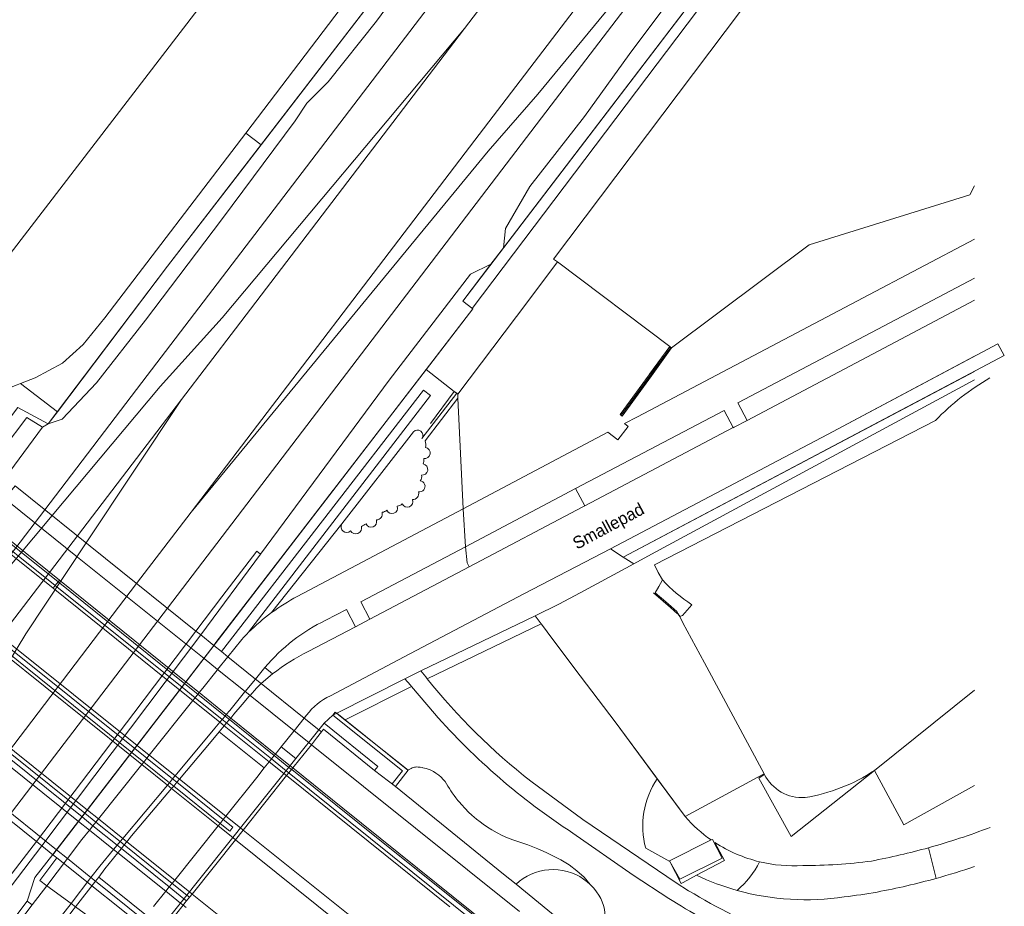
# Model space of a CAD drawing. Header units: metres. Extents: x 151448 to 154749, y 463108 to 465296.
# Tile 290 of 449: x 154649 to 154749, y 463240 to 463330. Entities that reach past the tile are written whole.
import ezdxf
from ezdxf.enums import TextEntityAlignment as Align

# ---------------------------------------------------------------- set-up
doc = ezdxf.new("R2010")
doc.units = ezdxf.units.M
for name, color, linetype, lineweight in [('B-PV-AM-AS_SPOOR_TREIN-G', 253, 'Continuous', 9), ('B-PV-GR-BEPLANTING_CULTUUR_BODEMBEDEKKER-GV', 253, 'Continuous', 9), ('B-PV-GR-BEPLANTING_CULTUUR_BOSPLANTSOEN-GV', 253, 'Continuous', 9), ('B-PV-GR-BEPLANTING_CULTUUR_HEESTERS-GV', 253, 'Continuous', 9), ('B-PV-GR-GRAS-GV', 253, 'Continuous', 9), ('B-PV-GR-GROENVOORZIENING-GV', 253, 'Continuous', 9), ('B-PV-GR-HAAG-GV', 253, 'Continuous', 9), ('B-PV-IE-TERREINAFSCHEIDING_KUNSTMATIG_HEKWERK-G', 253, 'Continuous', 9), ('B-PV-IE-TERREINAFSCHEIDING_KUNSTMATIG_MUUR-G', 253, 'Continuous', 9), ('B-PV-IE-TERREINAFSCHEIDING_KUNSTMATIG_MUUR-GV', 253, 'Continuous', 9), ('B-PV-KW-KUNSTWERK-GV', 253, 'Continuous', 9), ('B-PV-KW-KUNSTWERK_LANDHOOFD-GV', 253, 'Continuous', 9), ('B-PV-KW-KUNSTWERK_PIJLER-GV', 253, 'Continuous', 9), ('B-PV-OG-BEBOUWING-GV', 1, 'Continuous', 9), ('B-PV-OG-TERREIN_BEGROEID-GV', 253, 'Continuous', 9), ('B-PV-OG-TERREIN_ERF-GV', 253, 'Continuous', 9), ('B-PV-OG-TOPOGRAFIE-T18', 2, 'Continuous', 9), ('B-PV-VH-GESLOTENVERHARDING-GV', 253, 'Continuous', 9), ('B-PV-VH-GESLOTENVERHARDING_ASFALT-GV', 253, 'Continuous', 9), ('B-PV-VH-GESLOTENVERHARDING_BETON-GV', 253, 'Continuous', 9), ('B-PV-VH-HALFVERHARDING-GV', 253, 'Continuous', 9), ('B-PV-VH-OPENVERHARDING_BETONSTRAATSTEEN-GV', 253, 'Continuous', 9), ('B-PV-VH-OPENVERHARDING_STRAATBAKSTEEN-GV', 253, 'Continuous', 9), ('B-PV-VH-OPENVERHARDING_TEGEL-GV', 253, 'Continuous', 9)]:
    doc.layers.add(name, color=color, linetype=linetype, lineweight=lineweight)
doc.styles.add('Drong', font='txt', dxfattribs={"height": 1.8})

msp = doc.modelspace()

# ---------------------------------------------------------------- linework, layer by layer
at = {"layer": 'B-PV-AM-AS_SPOOR_TREIN-G', "flags": 128}
for points in [[(154662.214, 463294.003), (154747.527, 463405.734)], [(154695.476, 463317.873), (154746.161, 463384.252)], [(154701.872, 463322.534), (154732.024, 463359.147)], [(154703.224, 463321.429), (154732.024, 463359.147)], [(154694.432, 463329.193), (154705.355, 463343.499)], [(154669.84, 463299.847), (154694.432, 463329.193)], [(154671.176, 463298.736), (154694.432, 463329.193)], [(154696.828, 463316.768), (154701.872, 463322.534)], [(154664.268, 463270.41), (154703.224, 463321.429)], [(154666.676, 463280.154), (154695.476, 463317.873)], [(154666.676, 463280.154), (154696.828, 463316.768)], [(154663.55, 463292.892), (154669.84, 463299.847)], [(154665.714, 463291.583), (154671.176, 463298.736)], [(154651.828, 463280.4), (154662.214, 463294.003)], [(154652.577, 463279.798), (154663.55, 463292.892)], [(154655.142, 463277.738), (154665.714, 463291.583)], [(154656.031, 463277.025), (154665.714, 463291.583)], [(154635.556, 463259.09), (154638.959, 463263.546), (154652.577, 463279.798)], [(154638.959, 463263.546), (154651.828, 463280.4)], [(154661.149, 463272.915), (154666.676, 463280.154)], [(154648.364, 463268.86), (154655.142, 463277.738)], [(154649.904, 463267.814), (154656.031, 463277.025)], [(154644.889, 463251.621), (154661.149, 463272.915)], [(154648.013, 463249.121), (154664.268, 463270.41)], [(154641.656, 463254.209), (154649.904, 463267.814)]]:
    msp.add_lwpolyline(points, dxfattribs=at)
at = {"layer": 'B-PV-GR-BEPLANTING_CULTUUR_BODEMBEDEKKER-GV', "flags": 128}
for points in [[(154672.502, 463267.96), (154690.959, 463291.979), (154690.244, 463292.516), (154669.754, 463266.004), (154670.402, 463265.485), (154671.808, 463267.242)], [(154699.323, 463246.898), (154698.781, 463247.112), (154698.23, 463247.36), (154697.74, 463247.607), (154697.204, 463247.908), (154696.767, 463248.18), (154696.298, 463248.5), (154696.021, 463248.722), (154695.639, 463249.004), (154695.174, 463249.402), (154694.821, 463249.732), (154694.482, 463250.073), (154694.102, 463250.488), (154693.897, 463250.728), (154693.75, 463250.907), (154693.555, 463251.156), (154693.359, 463251.42), (154693.179, 463251.676), (154693.031, 463251.895), (154692.88, 463252.131), (154692.743, 463252.353), (154692.607, 463252.581), (154692.444, 463252.816), (154692.256, 463253.043), (154692.054, 463253.254), (154691.819, 463253.462), (154691.522, 463253.68), (154691.263, 463253.836), (154690.931, 463253.999), (154690.535, 463254.143), (154690.194, 463254.228), (154690.106, 463254.245), (154689.912, 463254.274), (154689.721, 463254.296), (154689.584, 463254.3), (154689.439, 463254.29), (154689.328, 463254.272), (154689.227, 463254.247), (154689.104, 463254.204), (154688.993, 463254.155), (154688.87, 463254.085), (154688.682, 463253.978), (154688.704, 463253.96), (154687.4, 463252.33), (154698.376, 463243.444), (154699.656, 463242.397), (154700.006, 463242.703), (154700.38, 463242.978), (154700.777, 463243.22), (154701.193, 463243.427), (154701.625, 463243.597), (154702.07, 463243.731), (154702.525, 463243.825), (154702.986, 463243.881), (154703.45, 463243.897), (154703.914, 463243.873), (154704.374, 463243.81), (154704.827, 463243.707), (154705.27, 463243.566), (154705.699, 463243.388), (154706.111, 463243.174), (154706.504, 463242.926), (154706.874, 463242.645), (154707.184, 463242.364)], [(154707.184, 463242.364), (154706.545, 463243.116), (154705.815, 463243.771), (154705.03, 463244.36), (154704.197, 463244.878), (154703.321, 463245.321)]]:
    msp.add_lwpolyline(points, dxfattribs=at)
at = {"layer": 'B-PV-GR-BEPLANTING_CULTUUR_BODEMBEDEKKER-GV'}
for points in [[(154671.808, 463267.242, -0.011328), (154672.502, 463267.96)], [(154703.321, 463245.321, 0.044288), (154699.323, 463246.898)]]:
    msp.add_lwpolyline(points, format="xyb", dxfattribs=at)
at = {"layer": 'B-PV-GR-BEPLANTING_CULTUUR_BOSPLANTSOEN-GV', "flags": 128}
for points in [[(154746.161, 463252.407), (154740.138, 463249.077), (154738.991, 463248.432), (154736.026, 463253.952), (154727.577, 463247.239), (154724.279, 463253.182), (154724.718, 463253.485), (154724.836, 463253.567), (154724.809, 463253.62), (154724.743, 463253.586), (154724.174, 463253.276), (154716.811, 463249.268)], [(154719.452, 463246.895), (154719.566, 463246.952), (154720.551, 463245.064), (154716.258, 463242.926), (154715.257, 463244.706), (154716.403, 463242.474), (154716.595, 463242.578), (154717.974, 463243.311), (154720.814, 463244.821), (154719.821, 463246.646)]]:
    msp.add_lwpolyline(points, dxfattribs=at)
at = {"layer": 'B-PV-GR-BEPLANTING_CULTUUR_BOSPLANTSOEN-GV'}
for points in [[(154716.811, 463249.268, 0.061444), (154719.452, 463246.895)], [(154741.512, 463246.11, 0.023698), (154747.759, 463248.172)], [(154719.821, 463246.646, 0.085649), (154724.363, 463244.685)], [(154735.705, 463244.761, 0.021524), (154741.512, 463246.11)], [(154728.736, 463244.315, 0.037026), (154735.705, 463244.761)], [(154724.363, 463244.685, 0.075938), (154728.736, 463244.315)]]:
    msp.add_lwpolyline(points, format="xyb", dxfattribs=at)
at = {"layer": 'B-PV-GR-BEPLANTING_CULTUUR_HEESTERS-GV'}
for points in [[(154713.974, 463253.106, 0.216171), (154712.803, 463246.06)], [(154719.452, 463246.895, -0.061444), (154716.811, 463249.268)], [(154724.363, 463244.685, -0.085649), (154719.821, 463246.646)], [(154741.512, 463246.11, -0.021524), (154735.705, 463244.761)], [(154735.705, 463244.761, -0.037026), (154728.736, 463244.315)], [(154724.363, 463244.685, -0.096479), (154722.085, 463241.781)], [(154722.085, 463241.781, 0.096479), (154724.363, 463244.685)], [(154728.736, 463244.315, -0.075938), (154724.363, 463244.685)], [(154717.974, 463243.311, 0.042345), (154722.085, 463241.781)], [(154736.294, 463241.616, 0.021246), (154742.278, 463243.001)], [(154722.085, 463241.781, 0.10617), (154732.954, 463241.125)], [(154707.394, 463236.067, 0.386882), (154707.821, 463241.627)], [(154732.954, 463241.125, 0.013447), (154736.294, 463241.616)]]:
    msp.add_lwpolyline(points, format="xyb", dxfattribs=at)
at = {"layer": 'B-PV-GR-BEPLANTING_CULTUUR_HEESTERS-GV', "flags": 128}
for points in [[(154716.811, 463249.268), (154713.974, 463253.106)], [(154712.803, 463246.06), (154715.257, 463244.706), (154715.216, 463244.779), (154719.452, 463246.895)], [(154719.821, 463246.646), (154720.814, 463244.821), (154717.974, 463243.311)], [(154742.278, 463243.001), (154741.512, 463246.11)], [(154707.821, 463241.627), (154707.533, 463241.995), (154707.218, 463242.333), (154707.184, 463242.364), (154706.874, 463242.645), (154706.504, 463242.926), (154706.111, 463243.174), (154705.699, 463243.388), (154705.27, 463243.566), (154704.827, 463243.707), (154704.374, 463243.81), (154703.914, 463243.873), (154703.45, 463243.897), (154702.986, 463243.881), (154702.525, 463243.825), (154702.07, 463243.731), (154701.625, 463243.597), (154701.193, 463243.427), (154700.777, 463243.22), (154700.38, 463242.978), (154700.006, 463242.703), (154699.656, 463242.397), (154707.394, 463236.067)]]:
    msp.add_lwpolyline(points, dxfattribs=at)
at = {"layer": 'B-PV-GR-GRAS-GV', "flags": 128}
for points in [[(154668.999, 463266.611), (154690.543, 463294.635), (154695.26, 463300.755), (154694.252, 463301.565), (154697.098, 463305.29), (154695.02, 463304.288), (154686.776, 463293.526), (154673.717, 463275.883), (154667.654, 463267.691)], [(154646.041, 463286.783), (154647.615, 463286.57), (154650.007, 463289.751), (154651.61, 463288.76), (154652.189, 463289.101), (154649.085, 463290.775)]]:
    msp.add_lwpolyline(points, close=True, dxfattribs=at)
msp.add_lwpolyline([(154639.344, 463226.556), (154650.027, 463240.703), (154650.565, 463240.322), (154652.028, 463242.257), (154651.314, 463242.778), (154653.044, 463245.095), (154652.66, 463245.402), (154651.534, 463246.303), (154647.879, 463241.486), (154647.128, 463241.771), (154630.638, 463219.98)], dxfattribs=at)
at = {"layer": 'B-PV-GR-GROENVOORZIENING-GV', "flags": 128}
for points in [[(154746.161, 463371.97), (154741.288, 463366.182), (154739.21, 463362.918), (154731.551, 463353.351), (154729.082, 463349.651), (154728.691, 463348.194), (154727.093, 463345.684), (154725.081, 463344.34), (154719.429, 463337.653), (154711.132, 463326.554), (154706.604, 463320.286), (154701.04, 463313.182), (154698.577, 463308.937), (154698.373, 463306.959), (154746.161, 463369.52)], [(154688.267, 463336.251), (154673.772, 463317.409), (154664.293, 463305.088), (154653.118, 463290.328), (154652.189, 463289.101), (154653.583, 463289.588), (154657.069, 463293.261), (154662.041, 463299.62), (154669.757, 463309.798), (154677.248, 463319.849), (154678.415, 463321.634), (154680.58, 463323.788), (154685.496, 463329.967), (154689.645, 463335.623)], [(154746.161, 463303.889), (154735.718, 463298.379), (154722.163, 463291.227), (154723.092, 463289.45), (154739.26, 463297.996), (154746.161, 463301.643)], [(154690.099, 463287.628), (154693.634, 463292.202), (154693.383, 463292.381), (154690.543, 463294.635), (154668.999, 463266.611), (154669.754, 463266.004), (154690.244, 463292.516), (154690.959, 463291.979), (154672.502, 463267.96)], [(154746.161, 463294.428), (154710.52, 463275.588), (154711.591, 463274.901), (154713.391, 463275.875), (154746.161, 463293.554)], [(154674.844, 463269.956), (154681.984, 463278.952), (154689.24, 463288.292)], [(154678.541, 463266.001), (154683.363, 463268.525), (154682.454, 463270.288), (154680.363, 463269.185)], [(154674.173, 463264.379), (154674.95, 463263.743)]]:
    msp.add_lwpolyline(points, dxfattribs=at)
for points in [[(154705.69, 463282.552), (154706.617, 463280.799), (154721.684, 463288.745), (154720.757, 463290.469)], [(154694.524, 463276.627), (154683.896, 463271.054), (154684.803, 463269.285), (154694.907, 463274.613), (154694.674, 463275.014)], [(154702.202, 463268.816), (154701.573, 463269.623), (154689.973, 463264.038), (154690.486, 463263.43), (154690.633, 463263.246)], [(154653.032, 463245.885), (154665.446, 463261.98), (154668.999, 463266.611), (154667.654, 463267.691), (154651.534, 463246.303), (154652.66, 463245.402)], [(154681.451, 463259.758), (154682.31, 463259.071), (154689.056, 463262.468), (154688.942, 463262.603), (154688.36, 463263.237)]]:
    msp.add_lwpolyline(points, close=True, dxfattribs=at)
at = {"layer": 'B-PV-GR-GROENVOORZIENING-GV'}
for points in [[(154689.24, 463288.292, -0.935699), (154690.099, 463287.628)], [(154672.502, 463267.96, -0.035953), (154674.844, 463269.956)], [(154680.363, 463269.185, 0.111492), (154674.173, 463264.379)], [(154674.95, 463263.743, -0.05455), (154678.541, 463266.001)]]:
    msp.add_lwpolyline(points, format="xyb", dxfattribs=at)
at = {"layer": 'B-PV-GR-HAAG-GV', "flags": 128}
for points in [[(154746.161, 463303.889), (154735.718, 463298.379), (154722.163, 463291.227), (154723.092, 463289.45), (154739.26, 463297.996), (154746.161, 463301.643)], [(154690.099, 463287.628), (154693.634, 463292.202), (154693.383, 463292.381), (154690.543, 463294.635), (154668.999, 463266.611), (154669.754, 463266.004)], [(154746.161, 463294.428), (154710.52, 463275.588), (154711.591, 463274.901), (154713.391, 463275.875), (154746.161, 463293.554)], [(154669.754, 463266.004), (154690.244, 463292.516), (154690.959, 463291.979), (154672.502, 463267.96)], [(154674.844, 463269.956), (154681.984, 463278.952), (154689.24, 463288.292)], [(154678.541, 463266.001), (154683.363, 463268.525), (154682.454, 463270.288), (154680.363, 463269.185)], [(154674.173, 463264.379), (154674.95, 463263.743)]]:
    msp.add_lwpolyline(points, dxfattribs=at)
for points in [[(154721.684, 463288.745), (154720.757, 463290.469), (154705.69, 463282.552), (154706.617, 463280.799)], [(154694.907, 463274.613), (154694.674, 463275.014), (154694.524, 463276.627), (154683.896, 463271.054), (154684.803, 463269.285)], [(154702.202, 463268.816), (154701.573, 463269.623), (154689.973, 463264.038), (154690.486, 463263.43), (154690.633, 463263.246)], [(154689.056, 463262.468), (154688.942, 463262.603), (154688.36, 463263.237), (154681.451, 463259.758), (154682.31, 463259.071)]]:
    msp.add_lwpolyline(points, close=True, dxfattribs=at)
at = {"layer": 'B-PV-GR-HAAG-GV'}
for points in [[(154689.24, 463288.292, -0.935699), (154690.099, 463287.628)], [(154672.502, 463267.96, -0.035953), (154674.844, 463269.956)], [(154680.363, 463269.185, 0.111492), (154674.173, 463264.379)], [(154674.95, 463263.743, -0.05455), (154678.541, 463266.001)]]:
    msp.add_lwpolyline(points, format="xyb", dxfattribs=at)
at = {"layer": 'B-PV-IE-TERREINAFSCHEIDING_KUNSTMATIG_HEKWERK-G', "flags": 128}
for points in [[(154743.47, 463408.834), (154691.216, 463340.409), (154689.967, 463341.33), (154686.889, 463337.302), (154688.267, 463336.251), (154664.293, 463305.088), (154652.189, 463289.101), (154649.085, 463290.775), (154645.309, 463285.823)], [(154690.558, 463294.655), (154695.26, 463300.755), (154694.252, 463301.565), (154746.161, 463369.52)], [(154746.161, 463368.231), (154695.179, 463300.82)], [(154710.351, 463290.018), (154713.295, 463294.046), (154713.336, 463294.102), (154715.319, 463296.817)], [(154669.196, 463266.937), (154690.558, 463294.655)], [(154693.383, 463292.381), (154690.543, 463294.635)], [(154681.093, 463282.374), (154665.446, 463261.98)], [(154713.6, 463271.965), (154715.311, 463270.476), (154716.041, 463269.84)], [(154716.041, 463269.84), (154716.087, 463269.8), (154716.148, 463269.746), (154716.282, 463269.629)], [(154668.966, 463266.638), (154669.196, 463266.937)], [(154652.636, 463245.421), (154668.966, 463266.638)], [(154652.66, 463245.402), (154665.446, 463261.98)], [(154650.831, 463243.077), (154652.636, 463245.421)], [(154650.831, 463243.077), (154650.027, 463240.703)], [(154650.027, 463240.703), (154639.344, 463226.556), (154629.629, 463213.756), (154612.299, 463190.329), (154607.402, 463185.169), (154603.355, 463179.828)]]:
    msp.add_lwpolyline(points, dxfattribs=at)
at = {"layer": 'B-PV-IE-TERREINAFSCHEIDING_KUNSTMATIG_MUUR-G', "flags": 128}
for points in [[(154693.738, 463292.128), (154700.844, 463301.532), (154703.86, 463305.524)], [(154715.435, 463296.802), (154710.419, 463289.869), (154710.206, 463290.053), (154713.16, 463294.084), (154715.256, 463296.944)], [(154693.383, 463292.381), (154690.98, 463289.154)], [(154693.383, 463292.381), (154693.738, 463292.128)], [(154702.822, 463268.018), (154702.448, 463268.501)], [(154705.629, 463264.264), (154702.822, 463268.018)], [(154724.809, 463253.62), (154724.743, 463253.586), (154724.174, 463253.276), (154716.811, 463249.268), (154709.697, 463258.894), (154705.629, 463264.264)], [(154681.308, 463259.872), (154681.059, 463259.56)], [(154681.308, 463259.872), (154688.704, 463253.96)], [(154681.059, 463259.56), (154688.142, 463253.898)], [(154687.09, 463252.582), (154688.142, 463253.898)], [(154687.4, 463252.33), (154688.704, 463253.96)], [(154687.09, 463252.582), (154687.4, 463252.33)]]:
    msp.add_lwpolyline(points, dxfattribs=at)
at = {"layer": 'B-PV-IE-TERREINAFSCHEIDING_KUNSTMATIG_MUUR-GV', "flags": 128}
for points in [[(154687.4, 463252.33), (154688.704, 463253.96), (154688.682, 463253.978), (154682.31, 463259.071), (154681.451, 463259.758), (154681.059, 463259.56), (154688.142, 463253.898), (154687.09, 463252.582)], [(154676.368, 463253.419), (154676.599, 463253.708), (154676.87, 463254.047), (154676.995, 463254.203), (154677.138, 463254.385), (154677.577, 463254.934), (154678.881, 463256.563), (154679.414, 463257.23), (154679.909, 463257.85), (154679.638, 463258.067), (154677.308, 463255.149), (154663.312, 463237.624), (154662.948, 463237.169), (154663.215, 463236.955), (154663.592, 463237.429), (154664.571, 463238.655), (154665.87, 463240.282), (154666.057, 463240.516), (154666.218, 463240.717), (154666.511, 463241.085), (154666.772, 463241.411), (154671.173, 463246.919), (154671.955, 463247.897)], [(154679.638, 463258.067), (154679.909, 463257.85), (154680.125, 463258.12), (154685.295, 463253.953), (154685.608, 463254.342), (154680.167, 463258.729)]]:
    msp.add_lwpolyline(points, close=True, dxfattribs=at)
msp.add_lwpolyline([(154710.226, 463226.692), (154698.633, 463236.616), (154685.813, 463246.885), (154676.884, 463254.036), (154676.87, 463254.047), (154676.599, 463253.708), (154676.633, 463253.68), (154695.371, 463238.62), (154698.385, 463236.198), (154709.923, 463226.22)], dxfattribs=at)
at = {"layer": 'B-PV-KW-KUNSTWERK-GV', "flags": 128}
for points in [[(154664.571, 463238.655), (154665.87, 463240.282), (154666.057, 463240.516), (154666.218, 463240.717), (154666.511, 463241.085), (154666.772, 463241.411), (154671.173, 463246.919), (154671.955, 463247.897), (154676.368, 463253.419), (154676.599, 463253.708), (154676.87, 463254.047), (154676.995, 463254.203), (154677.138, 463254.385), (154677.577, 463254.934), (154678.881, 463256.563), (154679.414, 463257.23), (154679.909, 463257.85), (154679.638, 463258.067), (154678.152, 463259.261), (154673.801, 463262.755), (154673.219, 463263.223), (154670.402, 463265.485), (154669.754, 463266.004), (154668.999, 463266.611), (154667.654, 463267.691), (154667.159, 463268.089), (154648.82, 463282.815)], [(154639.677, 463255.793), (154650.976, 463246.75), (154651.534, 463246.303), (154652.66, 463245.402), (154653.044, 463245.095), (154651.314, 463242.778), (154652.028, 463242.257), (154654.504, 463240.446), (154654.952, 463240.119)]]:
    msp.add_lwpolyline(points, dxfattribs=at)
at = {"layer": 'B-PV-KW-KUNSTWERK_LANDHOOFD-GV', "flags": 128}
msp.add_lwpolyline([(154661.488, 463235.34), (154662.948, 463237.169), (154653.044, 463245.095), (154651.314, 463242.778), (154652.028, 463242.257), (154654.504, 463240.446), (154654.952, 463240.119), (154659.948, 463236.466)], close=True, dxfattribs=at)
at = {"layer": 'B-PV-KW-KUNSTWERK_PIJLER-GV', "flags": 128}
for points in [[(154652.889, 463272.704), (154653.171, 463273.065), (154645.137, 463279.513), (154642.18, 463281.886), (154641.272, 463282.615), (154641.172, 463282.491), (154640.966, 463282.256), (154641.887, 463281.52), (154644.849, 463279.147)], [(154653.171, 463273.065), (154652.889, 463272.704), (154665.761, 463262.391), (154667.085, 463261.33), (154669.837, 463259.125), (154670.282, 463258.769), (154674.838, 463255.118), (154676.329, 463253.923), (154676.599, 463253.708), (154676.87, 463254.047), (154676.601, 463254.263), (154675.113, 463255.458), (154670.564, 463259.108), (154670.118, 463259.466), (154667.362, 463261.677), (154666.032, 463262.744)], [(154648.061, 463266.525), (154647.759, 463266.138), (154660.661, 463255.776), (154661.873, 463254.802), (154664.482, 463252.707), (154664.908, 463252.365), (154669.624, 463248.578), (154670.597, 463247.796), (154670.909, 463248.188), (154669.936, 463248.969), (154665.229, 463252.746), (154664.802, 463253.089), (154662.216, 463255.165), (154662.183, 463255.191), (154660.964, 463256.169)], [(154666.218, 463240.717), (154666.511, 463241.085), (154666.246, 463241.298), (154664.756, 463242.494), (154659.897, 463246.392), (154659.482, 463246.725), (154657.009, 463248.71), (154655.899, 463249.601), (154642.954, 463259.988), (154642.667, 463259.621), (154655.612, 463249.23), (154656.716, 463248.343), (154659.181, 463246.366), (154659.602, 463246.028), (154664.462, 463242.126), (154665.952, 463240.93)]]:
    msp.add_lwpolyline(points, close=True, dxfattribs=at)
at = {"layer": 'B-PV-OG-BEBOUWING-GV', "flags": 128}
for points in [[(154746.161, 463362.482), (154703.451, 463305.797), (154703.86, 463305.524), (154715.256, 463296.944), (154715.435, 463296.802), (154729.385, 463307.278), (154745.685, 463312.326), (154746.161, 463313.253)], [(154742.205, 463289.452), (154713.7, 463274.812), (154714.082, 463274.027), (154714.506, 463273.273)], [(154717.473, 463270.762), (154716.538, 463269.68), (154716.261, 463269.549), (154716.576, 463268.908), (154718.761, 463264.868), (154724.809, 463253.62), (154724.836, 463253.567)], [(154736.026, 463253.952), (154746.161, 463262.098)]]:
    msp.add_lwpolyline(points, dxfattribs=at)
at = {"layer": 'B-PV-OG-BEBOUWING-GV'}
for points in [[(154747.737, 463293.767, 0.068544), (154742.205, 463289.452)], [(154714.506, 463273.273, 0.061699), (154717.473, 463270.762)], [(154728.978, 463251.206, 0.106745), (154736.026, 463253.952)], [(154724.836, 463253.567, 0.303424), (154728.978, 463251.206)]]:
    msp.add_lwpolyline(points, format="xyb", dxfattribs=at)
at = {"layer": 'B-PV-OG-TERREIN_BEGROEID-GV', "flags": 128}
for points in [[(154677.453, 463271.591), (154694.272, 463280.474), (154693.757, 463291.707), (154690.416, 463287.383)], [(154690.416, 463287.383), (154693.757, 463291.707), (154693.738, 463292.128), (154693.634, 463292.202), (154690.099, 463287.628)], [(154689.24, 463288.292), (154681.984, 463278.952)], [(154681.984, 463278.952), (154674.844, 463269.956)], [(154713.974, 463253.106), (154709.697, 463258.894), (154705.629, 463264.264), (154702.822, 463268.018), (154702.448, 463268.501), (154702.202, 463268.816), (154690.633, 463263.246)], [(154691.361, 463259.723), (154689.056, 463262.468), (154682.31, 463259.071), (154688.682, 463253.978), (154688.87, 463254.085), (154688.993, 463254.155), (154689.104, 463254.204), (154689.227, 463254.247), (154689.328, 463254.272), (154689.439, 463254.29), (154689.584, 463254.3), (154689.721, 463254.296), (154689.912, 463254.274), (154690.106, 463254.245), (154690.194, 463254.228), (154690.535, 463254.143), (154690.931, 463253.999), (154691.263, 463253.836), (154691.522, 463253.68), (154691.819, 463253.462), (154692.054, 463253.254), (154692.256, 463253.043), (154692.444, 463252.816), (154692.607, 463252.581), (154692.743, 463252.353), (154692.88, 463252.131), (154693.031, 463251.895), (154693.179, 463251.676), (154693.359, 463251.42), (154693.555, 463251.156), (154693.75, 463250.907), (154693.897, 463250.728), (154694.102, 463250.488), (154694.482, 463250.073), (154694.821, 463249.732), (154695.174, 463249.402), (154695.639, 463249.004), (154696.021, 463248.722), (154696.298, 463248.5), (154696.767, 463248.18), (154697.204, 463247.908), (154697.74, 463247.607), (154698.23, 463247.36), (154698.781, 463247.112), (154699.323, 463246.898)], [(154701.136, 463252.876), (154706.429, 463248.989), (154715.892, 463242.546), (154717.158, 463241.746)], [(154716.434, 463240.168), (154715.168, 463240.968), (154711.549, 463243.321), (154705.408, 463247.598)], [(154717.974, 463243.311), (154716.595, 463242.578), (154716.403, 463242.474), (154715.257, 463244.706), (154712.803, 463246.06)], [(154703.321, 463245.321), (154704.197, 463244.878), (154705.03, 463244.36), (154705.815, 463243.771), (154706.545, 463243.116), (154707.184, 463242.364), (154707.218, 463242.333), (154707.533, 463241.995), (154707.821, 463241.627)]]:
    msp.add_lwpolyline(points, dxfattribs=at)
at = {"layer": 'B-PV-OG-TERREIN_BEGROEID-GV'}
for points in [[(154690.099, 463287.628, 0.935699), (154689.24, 463288.292)], [(154690.279, 463285.576, 0.989358), (154690.458, 463286.705)], [(154690.458, 463286.705, -0.989358), (154690.279, 463285.576)], [(154690.458, 463286.705, 0.185858), (154690.416, 463287.383)], [(154690.416, 463287.383, -0.185858), (154690.458, 463286.705)], [(154690.04, 463283.903, 0.981444), (154690.213, 463285.033)], [(154690.213, 463285.033, -0.981444), (154690.04, 463283.903)], [(154690.213, 463285.033, 0.114062), (154690.279, 463285.576)], [(154690.279, 463285.576, -0.114062), (154690.213, 463285.033)], [(154689.923, 463283.334, 0.293727), (154690.04, 463283.903)], [(154690.04, 463283.903, -0.293727), (154689.923, 463283.334)], [(154689.751, 463282.204, 1.008913), (154689.923, 463283.334)], [(154689.923, 463283.334, -1.008913), (154689.751, 463282.204)], [(154689.142, 463281.416, 0.511756), (154689.751, 463282.204)], [(154689.751, 463282.204, -0.511756), (154689.142, 463281.416)], [(154686.541, 463280.344, 0.965667), (154687.591, 463280.748)], [(154687.591, 463280.748, -0.965667), (154686.541, 463280.344)], [(154687.591, 463280.748, 0.138381), (154688.098, 463280.984)], [(154688.098, 463280.984, -0.138381), (154687.591, 463280.748)], [(154688.098, 463280.984, 0.953976), (154689.142, 463281.416)], [(154689.142, 463281.416, -0.953976), (154688.098, 463280.984)], [(154685.476, 463279.355, 0.504748), (154686.048, 463280.136)], [(154686.048, 463280.136, -0.504748), (154685.476, 463279.355)], [(154686.048, 463280.136, 0.161725), (154686.541, 463280.344)], [(154686.541, 463280.344, -0.161725), (154686.048, 463280.136)], [(154681.984, 463278.952, 0.89735), (154682.856, 463278.247)], [(154682.856, 463278.247, -0.89735), (154681.984, 463278.952)], [(154683.955, 463278.708, 0.064317), (154684.428, 463278.96)], [(154684.428, 463278.96, -0.064317), (154683.955, 463278.708)], [(154684.428, 463278.96, 0.955378), (154685.476, 463279.355)], [(154685.476, 463279.355, -0.955378), (154684.428, 463278.96)], [(154682.856, 463278.247, 0.885628), (154683.955, 463278.708)], [(154683.955, 463278.708, -0.885628), (154682.856, 463278.247)], [(154674.844, 463269.956, -0.03632), (154677.453, 463271.591)], [(154690.633, 463263.246, 0.058026), (154701.136, 463252.876)], [(154705.408, 463247.598, -0.067939), (154691.361, 463259.723)], [(154712.803, 463246.06, -0.216171), (154713.974, 463253.106)], [(154699.323, 463246.898, -0.044288), (154703.321, 463245.321)], [(154746.161, 463244.194, -0.01401), (154742.278, 463243.001)], [(154722.085, 463241.781, -0.042345), (154717.974, 463243.311)], [(154742.278, 463243.001, -0.021246), (154736.294, 463241.616)], [(154717.158, 463241.746, 0.042171), (154726.331, 463237.209)], [(154732.954, 463241.125, -0.10617), (154722.085, 463241.781)], [(154707.821, 463241.627, -0.386882), (154707.394, 463236.067)], [(154736.294, 463241.616, -0.013447), (154732.954, 463241.125)], [(154723.385, 463236.556, -0.032261), (154716.434, 463240.168)]]:
    msp.add_lwpolyline(points, format="xyb", dxfattribs=at)
at = {"layer": 'B-PV-OG-TERREIN_BEGROEID-GV', "flags": 128}
msp.add_lwpolyline([(154668.999, 463266.611), (154665.446, 463261.98), (154653.032, 463245.885), (154652.66, 463245.402), (154653.044, 463245.095), (154651.314, 463242.778), (154652.028, 463242.257), (154654.123, 463245.008), (154655.601, 463246.947), (154656.353, 463247.889), (154656.716, 463248.343), (154657.009, 463248.71), (154657.266, 463249.032), (154661.674, 463254.553), (154661.873, 463254.802), (154662.183, 463255.191), (154662.434, 463255.505), (154662.435, 463255.507), (154666.857, 463261.045), (154667.085, 463261.33), (154667.362, 463261.677), (154667.495, 463261.843), (154667.85, 463262.289), (154669.315, 463264.124), (154669.365, 463264.187), (154670.402, 463265.485), (154669.754, 463266.004)], close=True, dxfattribs=at)
at = {"layer": 'B-PV-OG-TERREIN_ERF-GV', "flags": 128}
for points in [[(154746.161, 463369.52), (154698.373, 463306.959), (154697.098, 463305.29), (154694.252, 463301.565), (154695.26, 463300.755), (154690.543, 463294.635), (154693.383, 463292.381), (154693.634, 463292.202), (154693.738, 463292.128), (154700.844, 463301.532), (154703.86, 463305.524), (154703.451, 463305.797), (154746.161, 463362.482)], [(154746.161, 463313.253), (154745.685, 463312.326), (154729.385, 463307.278), (154715.435, 463296.802), (154713.386, 463293.97), (154710.419, 463289.869), (154710.206, 463290.053), (154713.16, 463294.084), (154713.194, 463294.13), (154715.256, 463296.944), (154703.86, 463305.524), (154700.844, 463301.532), (154693.738, 463292.128), (154693.757, 463291.707), (154694.272, 463280.474), (154708.964, 463288.254), (154709.99, 463287.491), (154711.021, 463288.85), (154710.645, 463289.133), (154711.961, 463289.801), (154734.87, 463301.882), (154746.161, 463307.824)], [(154746.161, 463293.554), (154713.391, 463275.875), (154711.591, 463274.901), (154709.535, 463273.788), (154706.164, 463271.972), (154703.99, 463270.814), (154701.573, 463269.623), (154702.202, 463268.816), (154702.448, 463268.501), (154702.822, 463268.018), (154705.629, 463264.264), (154709.697, 463258.894), (154713.974, 463253.106), (154716.811, 463249.268), (154724.174, 463253.276), (154724.743, 463253.586), (154724.809, 463253.62), (154718.761, 463264.868), (154716.576, 463268.908), (154716.261, 463269.549)], [(154716.261, 463269.549), (154716.096, 463269.846), (154715.978, 463270.071), (154715.124, 463270.813), (154714.839, 463271.054), (154713.771, 463271.953), (154714.133, 463272.61), (154714.475, 463273.219), (154714.506, 463273.273), (154714.082, 463274.027), (154713.7, 463274.812), (154742.205, 463289.452)], [(154714.475, 463273.219), (154714.133, 463272.61), (154713.771, 463271.953), (154714.839, 463271.054), (154715.124, 463270.813), (154715.978, 463270.071), (154716.096, 463269.846), (154716.261, 463269.549), (154716.538, 463269.68), (154717.473, 463270.762)], [(154714.506, 463273.273), (154714.475, 463273.219)]]:
    msp.add_lwpolyline(points, dxfattribs=at)
for points in [[(154611.579, 463342.279), (154642.306, 463306.695), (154648.321, 463306.348), (154667.355, 463331.13), (154649.485, 463345.731), (154649.388, 463345.611), (154648.88, 463344.986), (154638.257, 463353.627)], [(154715.435, 463296.802), (154715.256, 463296.944), (154713.194, 463294.13), (154713.16, 463294.084), (154710.206, 463290.053), (154710.419, 463289.869), (154713.386, 463293.97)], [(154653.118, 463290.328), (154649.376, 463293.203), (154649.038, 463293.07), (154642.293, 463290.41), (154642.443, 463290.142), (154642.666, 463290.305), (154643.229, 463289.622), (154643.44, 463289.453), (154642.606, 463288.433), (154643.578, 463287.416), (154644.169, 463286.891), (154644.003, 463286.684), (154644.333, 463286.418), (154645.22, 463285.706), (154646.041, 463286.783), (154649.085, 463290.775), (154652.189, 463289.101)], [(154719.452, 463246.895), (154715.216, 463244.779), (154715.257, 463244.706), (154716.258, 463242.926), (154720.551, 463245.064), (154719.566, 463246.952)]]:
    msp.add_lwpolyline(points, close=True, dxfattribs=at)
at = {"layer": 'B-PV-OG-TERREIN_ERF-GV'}
for points in [[(154742.205, 463289.452, -0.068544), (154747.737, 463293.767)], [(154717.473, 463270.762, -0.061699), (154714.506, 463273.273)]]:
    msp.add_lwpolyline(points, format="xyb", dxfattribs=at)
at = {"layer": 'B-PV-VH-GESLOTENVERHARDING-GV', "flags": 128}
for points in [[(154646.041, 463286.783), (154645.22, 463285.706), (154647.807, 463283.629), (154651.61, 463288.76), (154650.007, 463289.751), (154647.615, 463286.57)], [(154673.717, 463275.883), (154673.33, 463276.175), (154669.811, 463271.565), (154667.159, 463268.089), (154667.654, 463267.691)], [(154651.534, 463246.303), (154667.654, 463267.691), (154667.159, 463268.089), (154660.851, 463259.75), (154650.976, 463246.75)], [(154685.295, 463253.953), (154687.4, 463252.33), (154687.09, 463252.582), (154688.142, 463253.898), (154681.059, 463259.56), (154680.167, 463258.729), (154685.608, 463254.342)], [(154650.976, 463246.75), (154647.128, 463241.771), (154647.879, 463241.486), (154651.534, 463246.303)]]:
    msp.add_lwpolyline(points, close=True, dxfattribs=at)
at = {"layer": 'B-PV-VH-GESLOTENVERHARDING_ASFALT-GV', "flags": 128}
for points in [[(154664.571, 463238.655), (154665.87, 463240.282), (154665.604, 463240.495), (154664.111, 463241.688), (154659.24, 463245.582), (154658.812, 463245.924), (154656.353, 463247.889), (154655.255, 463248.767), (154642.286, 463259.133), (154634.099, 463265.677), (154631.102, 463268.073), (154630.166, 463268.821), (154628.473, 463270.174), (154627.989, 463270.561), (154626.85, 463271.471), (154626.66, 463271.623), (154623.389, 463274.238), (154622.24, 463275.156), (154608.443, 463286.185)], [(154603.376, 463285.573), (154618.411, 463273.624), (154620.643, 463271.85), (154624.231, 463268.999), (154624.597, 463268.708), (154625.735, 463267.804), (154625.865, 463267.701), (154627.657, 463266.276), (154627.937, 463266.051), (154631.869, 463262.891), (154640.072, 463256.299), (154653.032, 463245.885), (154654.123, 463245.008), (154656.519, 463243.083), (154656.99, 463242.704), (154661.822, 463238.822)], [(154684.803, 463269.285), (154683.896, 463271.054), (154694.524, 463276.627), (154694.272, 463280.474), (154677.453, 463271.591)], [(154680.363, 463269.185), (154682.454, 463270.288), (154683.363, 463268.525), (154684.803, 463269.285)], [(154647.565, 463265.89), (154660.466, 463255.523), (154661.674, 463254.553), (154661.678, 463254.549), (154664.276, 463252.461), (154664.701, 463252.12), (154669.422, 463248.326), (154670.906, 463247.133), (154671.173, 463246.919), (154671.955, 463247.897), (154671.687, 463248.111), (154670.201, 463249.299), (154665.495, 463253.061), (154665.065, 463253.404), (154662.482, 463255.469), (154662.435, 463255.507), (154661.209, 463256.487), (154648.288, 463266.815)], [(154671.808, 463267.242), (154670.402, 463265.485), (154673.219, 463263.223), (154674.173, 463264.379)], [(154648.061, 463266.525), (154660.964, 463256.169), (154662.183, 463255.191), (154662.216, 463255.165), (154664.802, 463253.089), (154665.229, 463252.746), (154669.936, 463248.969), (154670.909, 463248.188), (154670.597, 463247.796), (154669.624, 463248.578), (154664.908, 463252.365), (154664.482, 463252.707), (154661.873, 463254.802), (154660.661, 463255.776), (154647.759, 463266.138)], [(154690.633, 463263.246), (154690.486, 463263.43), (154689.973, 463264.038), (154688.36, 463263.237), (154688.942, 463262.603), (154689.056, 463262.468), (154691.361, 463259.723)], [(154717.158, 463241.746), (154715.892, 463242.546), (154706.429, 463248.989), (154701.136, 463252.876)], [(154696.581, 463227.787), (154688.201, 463234.91), (154671.955, 463247.897), (154671.173, 463246.919), (154695.934, 463227.021)], [(154705.408, 463247.598), (154711.549, 463243.321), (154715.168, 463240.968), (154716.434, 463240.168)], [(154653.527, 463239.189), (154654.504, 463240.446), (154652.028, 463242.257), (154650.565, 463240.322), (154639.788, 463226.225), (154630.094, 463213.322)], [(154666.172, 463240.041), (154665.87, 463240.282), (154664.571, 463238.655), (154663.592, 463237.429), (154667.866, 463234.527)]]:
    msp.add_lwpolyline(points, dxfattribs=at)
for points in [[(154653.171, 463273.065), (154653.314, 463273.248), (154645.288, 463279.704), (154642.335, 463282.079), (154641.42, 463282.799), (154641.272, 463282.615), (154642.18, 463281.886), (154645.137, 463279.513)], [(154652.669, 463272.422), (154652.889, 463272.704), (154644.849, 463279.147), (154641.887, 463281.52), (154640.966, 463282.256), (154640.734, 463281.992), (154641.666, 463281.245), (154644.629, 463278.869)], [(154676.87, 463254.047), (154676.995, 463254.203), (154676.725, 463254.42), (154675.24, 463255.615), (154670.698, 463259.267), (154670.251, 463259.627), (154667.495, 463261.843), (154666.163, 463262.914), (154653.314, 463273.248), (154653.171, 463273.065), (154666.032, 463262.744), (154667.362, 463261.677), (154670.118, 463259.466), (154670.564, 463259.108), (154675.113, 463255.458), (154676.601, 463254.263)], [(154652.889, 463272.704), (154652.669, 463272.422), (154665.54, 463262.102), (154666.857, 463261.045), (154669.604, 463258.843), (154670.047, 463258.487), (154674.606, 463254.832), (154676.099, 463253.635), (154676.368, 463253.419), (154676.599, 463253.708), (154676.329, 463253.923), (154674.838, 463255.118), (154670.282, 463258.769), (154669.837, 463259.125), (154667.085, 463261.33), (154665.761, 463262.391)], [(154673.219, 463263.223), (154670.402, 463265.485), (154669.365, 463264.187), (154669.315, 463264.124), (154667.85, 463262.289), (154667.495, 463261.843), (154667.362, 463261.677), (154667.085, 463261.33), (154666.857, 463261.045), (154662.435, 463255.507), (154662.434, 463255.505), (154662.183, 463255.191), (154661.873, 463254.802), (154661.674, 463254.553), (154657.266, 463249.032), (154657.009, 463248.71), (154656.716, 463248.343), (154656.353, 463247.889), (154655.601, 463246.947), (154654.123, 463245.008), (154652.028, 463242.257), (154654.504, 463240.446), (154656.519, 463243.083), (154657.411, 463244.248), (154658.812, 463245.924), (154659.181, 463246.366), (154659.482, 463246.725), (154659.747, 463247.043), (154664.276, 463252.461), (154664.482, 463252.707), (154664.802, 463253.089), (154665.065, 463253.404), (154669.095, 463258.226), (154669.604, 463258.843), (154669.837, 463259.125), (154670.118, 463259.466), (154670.251, 463259.627), (154670.594, 463260.043), (154672.105, 463261.874), (154672.164, 463261.945)], [(154666.511, 463241.085), (154666.772, 463241.411), (154666.506, 463241.624), (154665.016, 463242.819), (154660.158, 463246.714), (154659.747, 463247.043), (154657.266, 463249.032), (154656.15, 463249.927), (154643.203, 463260.307), (154642.954, 463259.988), (154655.899, 463249.601), (154657.009, 463248.71), (154659.482, 463246.725), (154659.897, 463246.392), (154664.756, 463242.494), (154666.246, 463241.298)], [(154665.87, 463240.282), (154666.057, 463240.516), (154666.218, 463240.717), (154665.952, 463240.93), (154664.462, 463242.126), (154659.602, 463246.028), (154659.181, 463246.366), (154656.716, 463248.343), (154655.612, 463249.23), (154642.667, 463259.621), (154642.286, 463259.133), (154655.255, 463248.767), (154656.353, 463247.889), (154658.812, 463245.924), (154659.24, 463245.582), (154664.111, 463241.688), (154665.604, 463240.495)], [(154651.534, 463246.303), (154652.66, 463245.402), (154653.032, 463245.885), (154640.072, 463256.299), (154639.677, 463255.793), (154650.976, 463246.75)], [(154653.032, 463245.885), (154652.66, 463245.402), (154653.044, 463245.095), (154662.948, 463237.169), (154663.215, 463236.955), (154663.592, 463237.429), (154663.312, 463237.624), (154661.822, 463238.822), (154656.99, 463242.704), (154656.519, 463243.083), (154654.123, 463245.008)]]:
    msp.add_lwpolyline(points, close=True, dxfattribs=at)
at = {"layer": 'B-PV-VH-GESLOTENVERHARDING_ASFALT-GV'}
for points in [[(154677.453, 463271.591, 0.03632), (154674.844, 463269.956)], [(154674.844, 463269.956, 0.035953), (154672.502, 463267.96)], [(154674.173, 463264.379, -0.111492), (154680.363, 463269.185)], [(154672.502, 463267.96, 0.011328), (154671.808, 463267.242)], [(154701.136, 463252.876, -0.058026), (154690.633, 463263.246)], [(154691.361, 463259.723, 0.067939), (154705.408, 463247.598)], [(154726.331, 463237.209, -0.042171), (154717.158, 463241.746)], [(154716.434, 463240.168, 0.032261), (154723.385, 463236.556)]]:
    msp.add_lwpolyline(points, format="xyb", dxfattribs=at)
at = {"layer": 'B-PV-VH-GESLOTENVERHARDING_BETON-GV', "flags": 128}
for points in [[(154674.399, 463235.296), (154666.772, 463241.411), (154666.511, 463241.085), (154666.218, 463240.717)], [(154666.218, 463240.717), (154666.057, 463240.516), (154665.87, 463240.282), (154666.172, 463240.041)]]:
    msp.add_lwpolyline(points, dxfattribs=at)
at = {"layer": 'B-PV-VH-HALFVERHARDING-GV', "flags": 128}
for points in [[(154741.13, 463402.885), (154736.058, 463396.369), (154728.834, 463386.903), (154721.896, 463378.044), (154716.79, 463371.197), (154714.919, 463370.441), (154713.865, 463369.217), (154707.625, 463361.034), (154706.124, 463358.794), (154705.127, 463355.788), (154695.354, 463342.856), (154692.547, 463339.4), (154689.645, 463335.623), (154685.496, 463329.967), (154680.58, 463323.788), (154678.415, 463321.634), (154677.248, 463319.849), (154669.757, 463309.798), (154662.041, 463299.62), (154657.069, 463293.261), (154653.583, 463289.588), (154652.189, 463289.101), (154651.61, 463288.76), (154647.807, 463283.629)], [(154648.82, 463282.815), (154667.159, 463268.089), (154669.811, 463271.565), (154673.33, 463276.175), (154673.717, 463275.883), (154686.776, 463293.526), (154695.02, 463304.288), (154697.098, 463305.29), (154698.373, 463306.959), (154698.577, 463308.937), (154701.04, 463313.182), (154706.604, 463320.286), (154711.132, 463326.554), (154719.429, 463337.653), (154725.081, 463344.34), (154727.093, 463345.684), (154728.691, 463348.194), (154729.082, 463349.651), (154731.551, 463353.351), (154739.21, 463362.918), (154741.288, 463366.182), (154746.161, 463371.97)], [(154630.638, 463219.98), (154647.128, 463241.771), (154650.976, 463246.75), (154639.677, 463255.793), (154632.426, 463261.595), (154628.889, 463257.199), (154629.369, 463256.833), (154628.234, 463255.315), (154627.692, 463255.712), (154627.631, 463255.636), (154618.81, 463244.249), (154615.718, 463241.426), (154601.228, 463222.974)]]:
    msp.add_lwpolyline(points, dxfattribs=at)
msp.add_lwpolyline([(154632.426, 463261.595), (154639.677, 463255.793), (154650.976, 463246.75), (154660.851, 463259.75), (154667.159, 463268.089), (154648.82, 463282.815), (154646.012, 463279.46), (154642.432, 463274.841), (154633.83, 463263.735), (154632.266, 463261.723)], close=True, dxfattribs=at)
at = {"layer": 'B-PV-VH-OPENVERHARDING_BETONSTRAATSTEEN-GV', "flags": 128}
msp.add_lwpolyline([(154686.889, 463337.302), (154686.614, 463337.512), (154684.271, 463334.447), (154672.237, 463318.581), (154673.772, 463317.409), (154688.267, 463336.251)], close=True, dxfattribs=at)
for points in [[(154649.038, 463293.07), (154649.376, 463293.203), (154650.853, 463293.785), (154653.623, 463295.257), (154655.73, 463297.169), (154657.932, 463299.846), (154672.237, 463318.581), (154684.271, 463334.447)], [(154667.355, 463331.13), (154648.321, 463306.348)], [(154645.288, 463279.704), (154653.314, 463273.248), (154666.163, 463262.914), (154667.495, 463261.843), (154670.251, 463259.627), (154670.698, 463259.267), (154675.24, 463255.615), (154676.725, 463254.42), (154676.995, 463254.203), (154677.138, 463254.385), (154677.577, 463254.934), (154678.881, 463256.563), (154678.61, 463256.78), (154677.124, 463257.97), (154672.655, 463261.552), (154672.631, 463261.571), (154672.164, 463261.945), (154669.365, 463264.187), (154669.364, 463264.188), (154667.987, 463265.292), (154655.14, 463275.585), (154647.088, 463282.037)], [(154648.288, 463266.815), (154661.209, 463256.487), (154662.435, 463255.507), (154662.482, 463255.469), (154665.065, 463253.404), (154665.495, 463253.061), (154670.201, 463249.299), (154671.687, 463248.111), (154671.955, 463247.897), (154676.368, 463253.419), (154676.099, 463253.635), (154674.606, 463254.832), (154670.047, 463258.487), (154669.604, 463258.843), (154666.857, 463261.045), (154665.54, 463262.102), (154652.669, 463272.422), (154644.629, 463278.869)], [(154643.203, 463260.307), (154656.15, 463249.927), (154657.266, 463249.032), (154659.747, 463247.043), (154660.158, 463246.714), (154665.016, 463242.819), (154666.506, 463241.624), (154666.772, 463241.411), (154671.173, 463246.919), (154670.906, 463247.133), (154669.422, 463248.326), (154664.701, 463252.12), (154664.276, 463252.461), (154661.678, 463254.549), (154661.674, 463254.553), (154660.466, 463255.523), (154647.565, 463265.89)], [(154662.865, 463240.131), (154664.111, 463241.688), (154664.462, 463242.126), (154664.756, 463242.494), (154665.016, 463242.819), (154669.422, 463248.326), (154669.624, 463248.578), (154669.936, 463248.969), (154670.201, 463249.299), (154673.359, 463253.246), (154674.104, 463254.21), (154669.53, 463257.866), (154668.728, 463256.892), (154665.495, 463253.061), (154665.229, 463252.746), (154664.908, 463252.365), (154664.701, 463252.12), (154660.635, 463247.302), (154660.158, 463246.714), (154659.897, 463246.392), (154659.602, 463246.028), (154659.24, 463245.582), (154657.927, 463243.962), (154657.306, 463243.111), (154662.147, 463239.222)], [(154676.368, 463253.419), (154671.955, 463247.897), (154688.201, 463234.91), (154696.581, 463227.787)], [(154692.942, 463240.129), (154676.368, 463253.419)], [(154695.934, 463227.021), (154671.173, 463246.919), (154666.772, 463241.411), (154674.399, 463235.296)], [(154660.101, 463236.704), (154661.822, 463238.822), (154662.147, 463239.222), (154657.306, 463243.111), (154656.99, 463242.704), (154654.952, 463240.119), (154659.948, 463236.466)], [(154630.094, 463213.322), (154639.788, 463226.225), (154650.565, 463240.322), (154650.027, 463240.703), (154639.344, 463226.556), (154629.629, 463213.756), (154612.299, 463190.329), (154607.402, 463185.169), (154603.355, 463179.828), (154606.714, 463177.244)]]:
    msp.add_lwpolyline(points, dxfattribs=at)
at = {"layer": 'B-PV-VH-OPENVERHARDING_STRAATBAKSTEEN-GV', "flags": 128}
for points in [[(154746.161, 463307.824), (154734.87, 463301.882), (154711.961, 463289.801), (154710.645, 463289.133), (154711.021, 463288.85), (154709.99, 463287.491), (154708.964, 463288.254), (154694.272, 463280.474), (154694.524, 463276.627), (154705.69, 463282.552), (154720.757, 463290.469), (154721.684, 463288.745), (154721.696, 463288.71), (154721.79, 463288.757), (154723.092, 463289.45)], [(154723.092, 463289.45), (154722.163, 463291.227), (154735.718, 463298.379), (154746.161, 463303.889)], [(154746.161, 463301.643), (154739.26, 463297.996), (154723.092, 463289.45), (154721.79, 463288.757), (154721.696, 463288.71), (154721.684, 463288.745), (154706.617, 463280.799), (154706.431, 463280.678), (154694.907, 463274.613)], [(154680.811, 463261.53), (154688.286, 463265.466), (154700.447, 463271.862), (154709.235, 463276.413), (154731.246, 463288.033), (154746.161, 463295.966)], [(154678.152, 463259.261), (154679.638, 463258.067), (154680.167, 463258.729), (154681.059, 463259.56), (154681.451, 463259.758), (154688.36, 463263.237), (154689.973, 463264.038), (154701.573, 463269.623), (154703.99, 463270.814), (154706.164, 463271.972), (154709.535, 463273.788), (154711.591, 463274.901), (154710.52, 463275.588), (154709.235, 463276.413), (154700.447, 463271.862), (154688.286, 463265.466), (154680.811, 463261.53)], [(154694.907, 463274.613), (154684.803, 463269.285), (154683.363, 463268.525), (154678.541, 463266.001)], [(154674.95, 463263.743), (154673.801, 463262.755), (154678.152, 463259.261), (154678.393, 463259.563)], [(154678.393, 463259.563), (154678.152, 463259.261)], [(154653.949, 463238.781), (154654.578, 463239.645), (154654.952, 463240.119), (154654.504, 463240.446), (154653.527, 463239.189)]]:
    msp.add_lwpolyline(points, dxfattribs=at)
for points in [[(154694.907, 463274.613), (154706.431, 463280.678), (154706.617, 463280.799), (154705.69, 463282.552), (154694.524, 463276.627), (154694.674, 463275.014)], [(154673.219, 463263.223), (154673.801, 463262.755), (154674.95, 463263.743), (154674.173, 463264.379)], [(154673.801, 463262.755), (154673.219, 463263.223), (154672.164, 463261.945), (154672.105, 463261.874), (154670.594, 463260.043), (154670.251, 463259.627), (154670.118, 463259.466), (154669.837, 463259.125), (154669.604, 463258.843), (154669.095, 463258.226), (154665.065, 463253.404), (154664.802, 463253.089), (154664.482, 463252.707), (154664.276, 463252.461), (154659.747, 463247.043), (154659.482, 463246.725), (154659.181, 463246.366), (154658.812, 463245.924), (154657.411, 463244.248), (154656.519, 463243.083), (154654.504, 463240.446), (154654.952, 463240.119), (154656.99, 463242.704), (154657.306, 463243.111), (154657.927, 463243.962), (154659.24, 463245.582), (154659.602, 463246.028), (154659.897, 463246.392), (154660.158, 463246.714), (154660.635, 463247.302), (154664.701, 463252.12), (154664.908, 463252.365), (154665.229, 463252.746), (154665.495, 463253.061), (154668.728, 463256.892), (154669.53, 463257.866), (154670.047, 463258.487), (154670.282, 463258.769), (154670.564, 463259.108), (154670.698, 463259.267), (154671.029, 463259.666), (154671.849, 463260.651), (154672.579, 463261.467), (154672.655, 463261.552), (154673.312, 463262.285)], [(154678.152, 463259.261), (154673.801, 463262.755), (154673.312, 463262.285), (154672.655, 463261.552), (154672.579, 463261.467), (154671.849, 463260.651), (154671.029, 463259.666), (154670.698, 463259.267), (154670.564, 463259.108), (154670.282, 463258.769), (154670.047, 463258.487), (154669.53, 463257.866), (154674.104, 463254.21), (154674.606, 463254.832), (154674.838, 463255.118), (154675.113, 463255.458), (154675.24, 463255.615), (154675.435, 463255.857), (154675.821, 463256.334), (154677.104, 463257.945), (154677.124, 463257.97)], [(154679.638, 463258.067), (154678.152, 463259.261), (154677.124, 463257.97), (154677.104, 463257.945), (154675.821, 463256.334), (154677.308, 463255.149)]]:
    msp.add_lwpolyline(points, close=True, dxfattribs=at)
at = {"layer": 'B-PV-VH-OPENVERHARDING_STRAATBAKSTEEN-GV'}
for points in [[(154678.541, 463266.001, 0.05455), (154674.95, 463263.743)], [(154678.393, 463259.563, -0.118801), (154680.811, 463261.53)], [(154680.811, 463261.53, 0.118801), (154678.393, 463259.563)]]:
    msp.add_lwpolyline(points, format="xyb", dxfattribs=at)
at = {"layer": 'B-PV-VH-OPENVERHARDING_TEGEL-GV', "flags": 128}
for points in [[(154649.376, 463293.203), (154653.118, 463290.328), (154664.293, 463305.088), (154673.772, 463317.409), (154672.237, 463318.581), (154657.932, 463299.846), (154655.73, 463297.169), (154653.623, 463295.257), (154650.853, 463293.785)], [(154749.192, 463296.03), (154748.537, 463297.23), (154731.246, 463288.033), (154709.235, 463276.413), (154710.52, 463275.588)]]:
    msp.add_lwpolyline(points, close=True, dxfattribs=at)
for points in [[(154647.088, 463282.037), (154655.14, 463275.585), (154667.987, 463265.292), (154669.364, 463264.188), (154669.365, 463264.187), (154672.164, 463261.945), (154672.631, 463261.571), (154672.655, 463261.552), (154677.124, 463257.97), (154678.61, 463256.78), (154678.881, 463256.563), (154679.414, 463257.23), (154679.909, 463257.85), (154679.638, 463258.067), (154678.152, 463259.261), (154673.801, 463262.755), (154673.219, 463263.223), (154670.402, 463265.485), (154669.754, 463266.004), (154668.999, 463266.611), (154667.654, 463267.691), (154667.159, 463268.089), (154648.82, 463282.815)], [(154715.81, 463228.138), (154713.795, 463229.899), (154713.173, 463231.655), (154712.148, 463231.292), (154710.811, 463232.541), (154711.263, 463232.902), (154707.394, 463236.067), (154699.656, 463242.397), (154698.376, 463243.444), (154687.4, 463252.33), (154685.295, 463253.953), (154680.125, 463258.12), (154679.909, 463257.85), (154679.414, 463257.23), (154678.881, 463256.563), (154699.988, 463239.651)], [(154663.312, 463237.624), (154677.308, 463255.149), (154675.821, 463256.334), (154675.435, 463255.857), (154675.24, 463255.615), (154675.113, 463255.458), (154674.838, 463255.118), (154674.606, 463254.832), (154674.104, 463254.21), (154673.359, 463253.246), (154670.201, 463249.299), (154669.936, 463248.969), (154669.624, 463248.578), (154669.422, 463248.326), (154665.016, 463242.819), (154664.756, 463242.494), (154664.462, 463242.126), (154664.111, 463241.688), (154662.865, 463240.131)], [(154699.988, 463239.651), (154678.881, 463256.563), (154677.577, 463254.934), (154677.138, 463254.385), (154676.995, 463254.203), (154682.056, 463250.132), (154700.83, 463235.033)], [(154700.83, 463235.033), (154682.056, 463250.132), (154676.995, 463254.203), (154676.87, 463254.047), (154676.884, 463254.036), (154685.813, 463246.885), (154698.633, 463236.616), (154710.226, 463226.692)], [(154709.923, 463226.22), (154698.385, 463236.198), (154695.371, 463238.62), (154676.633, 463253.68), (154676.599, 463253.708), (154676.368, 463253.419), (154692.942, 463240.129)]]:
    msp.add_lwpolyline(points, dxfattribs=at)

# ---------------------------------------------------------------- texts
at = {"layer": 'B-PV-OG-TOPOGRAFIE-T18', "style": 'Drong'}
msp.add_text('Smallepad', height=1.25, rotation=28.2, dxfattribs=at).set_placement((154709.085, 463278.605), align=Align.MIDDLE)

doc.saveas('drawing.dxf')
